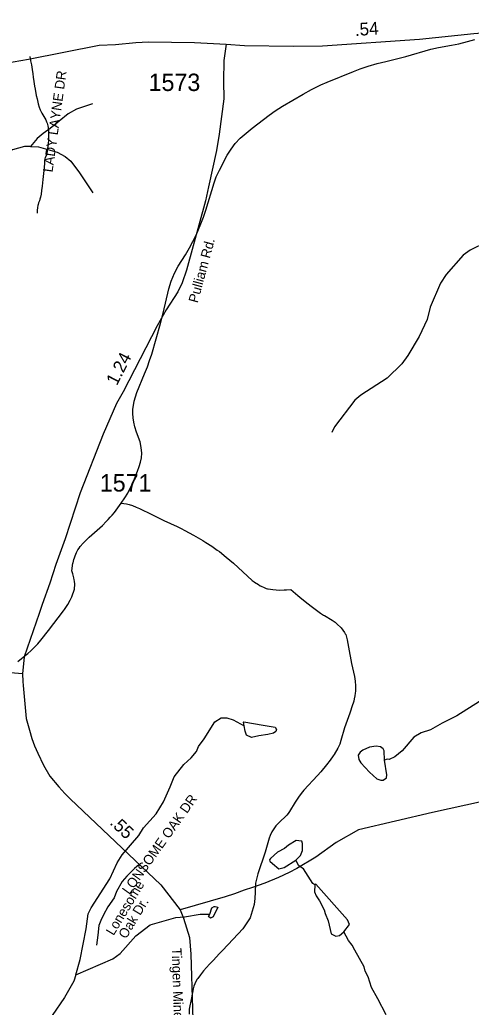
# Model space of a CAD drawing. Extents: x 1950930 to 2061844, y 904556 to 1017002.
# Drawn here: x 2037095 to 2041512, y 951158 to 960832 of the extents above; entities that cross this region are included whole.
import ezdxf

# ---------------------------------------------------------------- set-up
doc = ezdxf.new("R2010")
doc.units = 0
for name, color, linetype in [('Exist Hydrographic Creek Single Shore', 7, 'Continuous'), ('Exist Hydrographic Misc Water Feature', 7, 'Continuous'), ('Exist Road Non-System Type 51', 7, 'Continuous'), ('Exist Road Non-System Type 51 Label', 7, 'Continuous'), ('Exist Road Primary US Structure Standard Bridge CELL', 7, 'Continuous'), ('Exist Road Secondary Type 51 Attributed', 7, 'Continuous'), ('Exist Road Secondary Type 51 Label', 7, 'Continuous'), ('Exist Road Secondary Type 51 Number Label', 7, 'Continuous')]:
    doc.layers.add(name, color=color, linetype=linetype)

msp = doc.modelspace()

# ---------------------------------------------------------------- linework, layer by layer
at = {"layer": 'Exist Hydrographic Creek Single Shore'}
for points in [[(2037199.8, 959590.6), (2037142, 959590.5), (2037023.9, 959558.1), (2036878, 959469.9)], [(2037199.8, 959590.6), (2037277.8, 959586.7), (2037459.8, 959535), (2037538, 959491), (2037596.1, 959445.2), (2037680.4, 959331.5), (2037808.6, 959137.6)], [(2037642.8, 951474.4), (2037686.3, 951626.4), (2037743.7, 951926.5), (2037765.5, 952072.7), (2037793.6, 952130.6), (2037977, 952416.8), (2038048.5, 952573.2), (2038096.4, 952649.3), (2038260.2, 952841.5), (2038304.1, 952915.8), (2038429.7, 953053.9), (2038499.7, 953170), (2038565.4, 953316), (2038605.2, 953414.2), (2038698.9, 953536.3), (2038772.8, 953600.4), (2038822.7, 953664.7), (2038842.6, 953710.6), (2038898.4, 953788.8), (2039004.2, 953953), (2039066.1, 953993.1), (2039121.9, 953993.2), (2039182.2, 953973.3), (2039290.2, 953913.6)], [(2037642.8, 951474.4), (2037622.8, 951412.5), (2037531.2, 951252.2), (2037411.4, 951077.8), (2037375.5, 950975.9), (2037323.8, 950887.7), (2037209.9, 950757.5), (2037148, 950655.4), (2037128.3, 950589.5), (2037098.8, 950399.5), (2037078.7, 950303.4), (2037061.1, 950087.2), (2037015.7, 949891.2), (2036945.8, 949779.1), (2036889.8, 949722.8)]]:
    msp.add_lwpolyline(points, dxfattribs=at)
at = {"layer": 'Exist Hydrographic Misc Water Feature'}
for p, q in [((2038086.5, 956095.1), (2038112.9, 956092.7)), ((2038086.5, 956095.1), (2038112.9, 956092.7)), ((2037716.4, 955704.3), (2037729.1, 955716.9)), ((2037615.7, 955507.6), (2037616.5, 955511)), ((2039387.3, 955324.6), (2039390.6, 955322.3)), ((2040067.1, 954999.8), (2040075.5, 954994.2)), ((2040179.6, 954928.6), (2040197.5, 954914.6)), ((2040279.1, 954816.9), (2040283.6, 954807.9)), ((2037077.6, 954543.4), (2037112.5, 954572.6)), ((2040224.6, 953733.7), (2040206.5, 953694.2)), ((2039425.1, 952463.1), (2039416.6, 952437)), ((2038835.5, 951438.6), (2038830.6, 951431.6))]:
    msp.add_line(p, q, dxfattribs=at)
for points in [[(2038086.5, 956095.1), (2038123.6, 956148.4), (2038151.5, 956194.1), (2038179.6, 956250.1), (2038206.6, 956308.7), (2038247.6, 956408.7), (2038263.6, 956455.9), (2038275.5, 956496.5), (2038284.6, 956539.8), (2038287.6, 956587), (2038283.5, 956639.9), (2038271.6, 956696.9), (2038237.6, 956790.7), (2038221.6, 956843.9), (2038211.6, 956889.9), (2038204.6, 956933.2), (2038200.5, 956974.2), (2038199.7, 957013.8), (2038212.6, 957096.3), (2038239.6, 957179.2), (2038315.5, 957361.7), (2038343.6, 957432), (2038365.6, 957494), (2038386.5, 957556.7), (2038471.6, 957857.2), (2038498.6, 957958.4), (2038553.6, 958196.9), (2038576.5, 958270.9), (2038609.6, 958349.3), (2038645.7, 958416.5), (2038716.6, 958529.6), (2038755.6, 958597.1), (2038819.5, 958720.7), (2038844.6, 958776.1), (2038867.5, 958831), (2038891.5, 958897.6), (2038914.5, 958967.7), (2038996.5, 959235.5), (2039017.6, 959292.1), (2039047.6, 959356.8), (2039124.4, 959504.9), (2039161.6, 959565.3), (2039203.6, 959620.8), (2039252.6, 959672.3), (2039308.6, 959722), (2039368.5, 959770), (2039534.6, 959897.9), (2039592.6, 959938.5), (2039665.6, 959984.5), (2039866.5, 960104), (2039950.6, 960149.5), (2040039.6, 960192.5), (2040103.6, 960220.9), (2040359.5, 960325.5), (2040426.5, 960350.5), (2040502.6, 960375.7), (2040592.6, 960402.3), (2040676.5, 960424.3), (2040872.5, 960472.4), (2041117.6, 960542.5), (2041192.6, 960560.3), (2041318.5, 960581.8), (2041390.5, 960596.3), (2041474.6, 960618.3), (2041545.5, 960639.7)], [(2037805, 960007.6), (2037649, 959955.4), (2037569.4, 959911.1), (2037391.5, 959766.8), (2037323.5, 959718.6), (2037265.7, 959668.6), (2037199.8, 959590.6)], [(2042642.4, 959375), (2042602.4, 959314.8), (2042456.7, 959172.4), (2042287, 959074.2), (2042115.3, 958945.8), (2041945.5, 958793.5), (2041885.4, 958745.5), (2041833.6, 958715.4), (2041659.7, 958653), (2041501.9, 958574.6), (2041431.9, 958524.5), (2041266.2, 958336.3), (2041210.6, 958250.2), (2041110.9, 958016), (2041079.2, 957895.9), (2041001.6, 957727.8), (2040891.7, 957543.4), (2040831.9, 957459.3), (2040688.2, 957319.2), (2040432.4, 957152.5), (2040374.6, 957104.5), (2040175.3, 956844.1), (2040147.2, 956788)], [(2037998.7, 955979.7), (2038020.7, 956005.6), (2038086.5, 956095.1)], [(2037998.7, 955979.7), (2038020.7, 956005.6), (2038086.5, 956095.1)], [(2038112.9, 956092.7), (2038138.6, 956090.2), (2038164, 956084)], [(2038112.9, 956092.7), (2038138.6, 956090.2), (2038164, 956084)], [(2038164, 956084), (2038196.8, 956072.6), (2038233.1, 956056.7)], [(2038164, 956084), (2038196.8, 956072.6), (2038233.1, 956056.7)], [(2038233.1, 956056.7), (2038266.5, 956042.2), (2038387.5, 955983.4)], [(2038233.1, 956056.7), (2038266.5, 956042.2), (2038387.5, 955983.4)], [(2037903.6, 955878.2), (2037941.5, 955915.7), (2037961.2, 955937.1)], [(2037903.6, 955878.2), (2037941.5, 955915.7), (2037961.2, 955937.1)], [(2037961.2, 955937.1), (2037980.7, 955958.1), (2037998.7, 955979.7)], [(2037961.2, 955937.1), (2037980.7, 955958.1), (2037998.7, 955979.7)], [(2038387.5, 955983.4), (2038504.6, 955926.3), (2038634.6, 955866.5), (2038673.3, 955846.9)], [(2038387.5, 955983.4), (2038504.6, 955926.3), (2038634.6, 955866.5), (2038673.3, 955846.9)], [(2037729.1, 955716.9), (2037773.6, 955761.9), (2037903.6, 955878.2)], [(2037729.1, 955716.9), (2037773.6, 955761.9), (2037903.6, 955878.2)], [(2038673.3, 955846.9), (2038708.6, 955829.4), (2038794.5, 955782.2), (2038885.6, 955729), (2038916.9, 955709.3)], [(2038673.3, 955846.9), (2038708.6, 955829.4), (2038794.5, 955782.2), (2038885.6, 955729), (2038916.9, 955709.3)], [(2037674.5, 955654.5), (2037685.6, 955670), (2037716.4, 955704.3)], [(2037674.5, 955654.5), (2037685.6, 955670), (2037716.4, 955704.3)], [(2038916.9, 955709.3), (2038972.5, 955674.2), (2039026.6, 955636.6)], [(2038916.9, 955709.3), (2038972.5, 955674.2), (2039026.6, 955636.6)], [(2037630.2, 955561.5), (2037636.8, 955580.4), (2037649.5, 955611.8), (2037664.5, 955640.3), (2037674.5, 955654.5)], [(2037630.2, 955561.5), (2037636.8, 955580.4), (2037649.5, 955611.8), (2037664.5, 955640.3), (2037674.5, 955654.5)], [(2039026.6, 955636.6), (2039047.6, 955622), (2039115.4, 955567.7), (2039186.6, 955506.5)], [(2037612.8, 955404.9), (2037604.4, 955432.3), (2037615.7, 955507.6)], [(2037612.8, 955404.9), (2037604.4, 955432.3), (2037615.7, 955507.6)], [(2037616.5, 955511), (2037624.3, 955544.1), (2037630.2, 955561.5)], [(2037616.5, 955511), (2037624.3, 955544.1), (2037630.2, 955561.5)], [(2039186.6, 955506.5), (2039369.5, 955338.1), (2039387.3, 955324.6)], [(2039186.6, 955506.5), (2039369.5, 955338.1), (2039387.3, 955324.6)], [(2037623.5, 955363.7), (2037617.7, 955389.3), (2037612.8, 955404.9)], [(2037623.5, 955363.7), (2037617.7, 955389.3), (2037612.8, 955404.9)], [(2037587.8, 955145.1), (2037604.6, 955176.7), (2037628.8, 955254.1), (2037632.7, 955301.1), (2037629.2, 955331.7)], [(2037587.8, 955145.1), (2037604.6, 955176.7), (2037628.8, 955254.1), (2037632.7, 955301.1), (2037629.2, 955331.7)], [(2037629.2, 955331.7), (2037627.4, 955346.1), (2037623.5, 955363.7)], [(2037629.2, 955331.7), (2037627.4, 955346.1), (2037623.5, 955363.7)], [(2039390.6, 955322.3), (2039429.6, 955298.1), (2039446.8, 955287.6)], [(2039390.6, 955322.3), (2039429.6, 955298.1), (2039446.8, 955287.6)], [(2039446.8, 955287.6), (2039456.6, 955281.8), (2039484.5, 955268.2)], [(2039446.8, 955287.6), (2039456.6, 955281.8), (2039484.5, 955268.2)], [(2039484.5, 955268.2), (2039504.6, 955261.5), (2039519.4, 955258.3)], [(2039484.5, 955268.2), (2039504.6, 955261.5), (2039519.4, 955258.3)], [(2039519.4, 955258.3), (2039523.5, 955257.4), (2039570.8, 955251.7)], [(2039519.4, 955258.3), (2039523.5, 955257.4), (2039570.8, 955251.7)], [(2039570.8, 955251.7), (2039634.8, 955244.2), (2039682.6, 955245.9), (2039704.7, 955247.4)], [(2039570.8, 955251.7), (2039634.8, 955244.2), (2039682.6, 955245.9), (2039704.7, 955247.4)], [(2039704.7, 955247.4), (2039746.8, 955250.3), (2039815.3, 955190.1)], [(2039704.7, 955247.4), (2039746.8, 955250.3), (2039815.3, 955190.1)], [(2037532.8, 955055.6), (2037565.6, 955104), (2037587.8, 955145.1)], [(2037532.8, 955055.6), (2037565.6, 955104), (2037587.8, 955145.1)], [(2039815.3, 955190.1), (2039833.5, 955174.2), (2039885.6, 955132.4), (2039917.2, 955108.5)], [(2039815.3, 955190.1), (2039833.5, 955174.2), (2039885.6, 955132.4), (2039917.2, 955108.5)], [(2037270.6, 954719.2), (2037301.5, 954755.3), (2037376.6, 954850), (2037523.6, 955042), (2037532.8, 955055.6)], [(2037270.6, 954719.2), (2037301.5, 954755.3), (2037376.6, 954850), (2037523.6, 955042), (2037532.8, 955055.6)], [(2039917.2, 955108.5), (2039946.7, 955086.4), (2040037.5, 955019.8), (2040067.1, 954999.8)], [(2039917.2, 955108.5), (2039946.7, 955086.4), (2040037.5, 955019.8), (2040067.1, 954999.8)], [(2040075.5, 954994.2), (2040152.6, 954949.7), (2040179.6, 954928.6)], [(2040075.5, 954994.2), (2040152.6, 954949.7), (2040179.6, 954928.6)], [(2040197.5, 954914.6), (2040240.5, 954873.3), (2040272.5, 954830.4), (2040279.1, 954816.9)], [(2040197.5, 954914.6), (2040240.5, 954873.3), (2040272.5, 954830.4), (2040279.1, 954816.9)], [(2040283.6, 954807.9), (2040291.6, 954784), (2040297.6, 954755.9), (2040310.7, 954684.4)], [(2040283.6, 954807.9), (2040291.6, 954784), (2040297.6, 954755.9), (2040310.7, 954684.4)], [(2037173, 954624.1), (2037202.5, 954650.3), (2037215.6, 954662.7)], [(2037173, 954624.1), (2037202.5, 954650.3), (2037215.6, 954662.7)], [(2037215.6, 954662.7), (2037238.6, 954684.7), (2037270.6, 954719.2)], [(2037215.6, 954662.7), (2037238.6, 954684.7), (2037270.6, 954719.2)], [(2040310.7, 954684.4), (2040339.6, 954525.3), (2040368.7, 954397.3), (2040375.9, 954351.6), (2040380.6, 954306.3)], [(2040310.7, 954684.4), (2040339.6, 954525.3), (2040368.7, 954397.3), (2040375.9, 954351.6), (2040380.6, 954306.3)], [(2037112.5, 954572.6), (2037160.7, 954613.1), (2037173, 954624.1)], [(2037112.5, 954572.6), (2037160.7, 954613.1), (2037173, 954624.1)], [(2040380.6, 954306.3), (2040380.6, 954255.7), (2040377.7, 954235)], [(2040380.6, 954306.3), (2040380.6, 954255.7), (2040377.7, 954235)], [(2040366.9, 954178.9), (2040361.7, 954156.5), (2040344.5, 954100.4), (2040330.8, 954058.8)], [(2040366.9, 954178.9), (2040361.7, 954156.5), (2040344.5, 954100.4), (2040330.8, 954058.8)], [(2040377.7, 954235), (2040373.4, 954207), (2040366.9, 954178.9)], [(2040377.7, 954235), (2040373.4, 954207), (2040366.9, 954178.9)], [(2041679.7, 954226), (2041641.5, 954203.9), (2041593.9, 954153.6), (2041372.1, 954011.2), (2041228.2, 953941), (2041114.3, 953876.8), (2041020.4, 953844.6), (2040950.4, 953804.7), (2040836.7, 953670.2), (2040762.9, 953610), (2040708.9, 953584.3), (2040688.9, 953588), (2040664.8, 953578)], [(2040330.8, 954058.8), (2040323.6, 954037.2), (2040273.4, 953894.7), (2040237.5, 953771.1), (2040224.6, 953733.7)], [(2040330.8, 954058.8), (2040323.6, 954037.2), (2040273.4, 953894.7), (2040237.5, 953771.1), (2040224.6, 953733.7)], [(2039290.2, 953913.6), (2039284.1, 953949.5), (2039288.1, 953953.4), (2039476.1, 953921.9)], [(2039434.2, 953815.8), (2039362.4, 953801.5), (2039314.3, 953823.5), (2039300.3, 953863.5), (2039290.2, 953913.6)], [(2039476.1, 953921.9), (2039594.1, 953900.1), (2039606.2, 953880.2), (2039600.2, 953859.9), (2039576.2, 953844), (2039522.4, 953828.1), (2039434.2, 953815.8)], [(2040206.5, 953694.2), (2040171.6, 953633.7), (2040161.6, 953619.5)], [(2040206.5, 953694.2), (2040171.6, 953633.7), (2040161.6, 953619.5)], [(2040516.5, 953705.7), (2040452.6, 953677.5), (2040424.5, 953655.5), (2040406.8, 953625.6), (2040412.9, 953585.5), (2040430.9, 953551.6), (2040516.9, 953459.6)], [(2040664.8, 953578), (2040660.8, 953669.9), (2040650.7, 953690.1), (2040622.5, 953707.8), (2040582.6, 953713.9), (2040516.5, 953705.7)], [(2040161.6, 953619.5), (2040132.5, 953578.6), (2040096.6, 953531.5), (2040041.6, 953464.1)], [(2040161.6, 953619.5), (2040132.5, 953578.6), (2040096.6, 953531.5), (2040041.6, 953464.1)], [(2040516.9, 953459.6), (2040587.1, 953393.8), (2040627.2, 953381.8), (2040651.2, 953382), (2040683.2, 953404), (2040687.1, 953436.1), (2040664.8, 953578)], [(2040041.6, 953464.1), (2040008.6, 953426.9), (2039875.6, 953284.2), (2039847.7, 953252.3), (2039820.6, 953216.2)], [(2039820.6, 953216.2), (2039789.6, 953167.8), (2039733.7, 953074.4), (2039720.7, 953056.9)], [(2039820.6, 953216.2), (2039789.6, 953167.8), (2039733.7, 953074.4), (2039720.7, 953056.9)], [(2039720.7, 953056.9), (2039708.6, 953040.4), (2039629.5, 952964.5)], [(2039720.7, 953056.9), (2039708.6, 953040.4), (2039629.5, 952964.5)], [(2039629.5, 952964.5), (2039600.6, 952934.2), (2039561.6, 952876.6), (2039545.6, 952840.4)], [(2039629.5, 952964.5), (2039600.6, 952934.2), (2039561.6, 952876.6), (2039545.6, 952840.4)], [(2039545.6, 952840.4), (2039534.6, 952815.3), (2039514.5, 952746.4)], [(2039545.6, 952840.4), (2039534.6, 952815.3), (2039514.5, 952746.4)], [(2039514.5, 952746.4), (2039494.6, 952678.3), (2039425.1, 952463.1)], [(2039514.5, 952746.4), (2039494.6, 952678.3), (2039425.1, 952463.1)], [(2039824.4, 952788.4), (2039798.2, 952790.3), (2039724.4, 952746.2), (2039686.3, 952712.2), (2039616.4, 952678.2), (2039546.4, 952614), (2039538.7, 952602), (2039540.7, 952589.9), (2039568.7, 952566)], [(2039794.5, 952598.4), (2039840.4, 952644.4), (2039862.4, 952692.5), (2039860.2, 952760.4), (2039854.2, 952784.5), (2039824.4, 952788.4)], [(2039568.7, 952566), (2039630.7, 952514.2), (2039682.8, 952528.2), (2039794.5, 952598.4)], [(2039981.2, 952356.6), (2039963, 952368.8), (2039870.9, 952512.5), (2039824.6, 952544.6), (2039794.5, 952598.4)], [(2039416.6, 952437), (2039402.5, 952374.3), (2039398.4, 952284)], [(2039416.6, 952437), (2039402.5, 952374.3), (2039398.4, 952284)], [(2039981.2, 952356.6), (2039979.1, 952288.7), (2039993.4, 952250.7), (2040027.4, 952198.8), (2040071.6, 952112.9), (2040081.6, 952074.9), (2040111.7, 952003.1)], [(2040264, 951897.2), (2040319.6, 951967.3), (2040301.5, 952013.3), (2039991.2, 952364.6), (2039981.2, 952356.6)], [(2039398.4, 952284), (2039395.5, 952221.6), (2039388.6, 952164.4), (2039347.5, 952035.1), (2039276.6, 951926.3), (2039183.5, 951824.2), (2039076.7, 951714.4), (2039046.7, 951681.7)], [(2039398.4, 952284), (2039395.5, 952221.6), (2039388.6, 952164.4), (2039347.5, 952035.1), (2039276.6, 951926.3), (2039183.5, 951824.2), (2039076.7, 951714.4), (2039046.7, 951681.7)], [(2038955.7, 952070.7), (2038973.3, 952130.7), (2038997.6, 952145), (2039007.4, 952144.8)], [(2039007.4, 952144.8), (2039033.5, 952139), (2038985.6, 952044.8), (2038981.6, 952039)], [(2037642.8, 951474.4), (2038004.4, 951633), (2038078.4, 951685.2), (2038229.9, 951857.3), (2038369.6, 951963.7), (2038621.6, 952038.2), (2038705.7, 952042.4), (2038859.5, 952068.7), (2038955.7, 952070.7)], [(2038981.6, 952039), (2038961.7, 952030.9), (2038941.7, 952046.7), (2038955.7, 952070.7)], [(2040111.7, 952003.1), (2040141.9, 951877.1), (2040186, 951853.2), (2040221.9, 951861), (2040264, 951897.2)], [(2040679.3, 951082), (2040597.3, 951239.9), (2040536.9, 951349.8), (2040504.6, 951455.8), (2040474.5, 951509.6), (2040464.6, 951553.7), (2040372.2, 951717.4), (2040346.3, 951765.2), (2040312.2, 951813.2), (2040264, 951897.2)], [(2039046.7, 951681.7), (2038990.3, 951620.2), (2038951, 951580.6)], [(2039046.7, 951681.7), (2038990.3, 951620.2), (2038951, 951580.6)], [(2038951, 951580.6), (2038892.5, 951513.4), (2038862.6, 951476.4), (2038835.5, 951438.6)], [(2038951, 951580.6), (2038892.5, 951513.4), (2038862.6, 951476.4), (2038835.5, 951438.6)], [(2038799, 951364.3), (2038790.6, 951337.6), (2038774, 951248.8)], [(2038799, 951364.3), (2038790.6, 951337.6), (2038774, 951248.8)], [(2038830.6, 951431.6), (2038817.7, 951410.2), (2038806.4, 951388.4), (2038799, 951364.3)], [(2038830.6, 951431.6), (2038817.7, 951410.2), (2038806.4, 951388.4), (2038799, 951364.3)], [(2038774, 951248.8), (2038753.5, 951138.3), (2038750.6, 951088.8)], [(2038774, 951248.8), (2038753.5, 951138.3), (2038750.6, 951088.8)]]:
    msp.add_lwpolyline(points, dxfattribs=at)
at = {"layer": 'Exist Road Non-System Type 51'}
for points in [[(2037192.2, 960473.1), (2037201.4, 960430.6), (2037208.5, 960391.5), (2037216.8, 960345.3), (2037221.2, 960301.1), (2037224.5, 960267.8), (2037232.1, 960227.4), (2037239.2, 960181.9), (2037246.2, 960151.8), (2037256.9, 960089.6), (2037264.5, 960058.1), (2037274.9, 960008.8), (2037284.4, 959975.4), (2037294.8, 959947.9), (2037311, 959915.2), (2037329, 959885.1), (2037339.9, 959868.4), (2037349.5, 959850.4), (2037357.2, 959833.1), (2037363, 959817.1), (2037370, 959794), (2037372.6, 959776.1), (2037375.1, 959734.4), (2037374.9, 959660.1), (2037372.2, 959613.9), (2037367.8, 959570.3), (2037364.6, 959539.5), (2037355.2, 959504.2), (2037344.4, 959480.6), (2037338, 959454.9), (2037336, 959428), (2037333.5, 959385), (2037328, 959326.1), (2037322.2, 959265.1), (2037314.5, 959201.1), (2037307.2, 959158.8), (2037302.8, 959123.5), (2037297.6, 959095.2), (2037291.5, 959074.1), (2037286.4, 959056.2), (2037278.6, 959038.9), (2037273.5, 959023.4), (2037272.2, 959013.2), (2037268.4, 958994), (2037265.9, 958963.9), (2037264.5, 958947.2), (2037263.9, 958937.6)], [(2038262.4, 952554.8), (2038218.5, 952515.6), (2038142.2, 952440.9), (2038095.5, 952388), (2038042.6, 952290), (2038019.2, 952230.9), (2037957, 952140.6), (2037913.5, 952062.8), (2037887, 952008.4), (2037869.9, 951957), (2037859, 951863.7), (2037845, 951767.2)]]:
    msp.add_lwpolyline(points, dxfattribs=at)
at = {"layer": 'Exist Road Secondary Type 51 Attributed'}
for points in [[(2032993.8, 961186.4), (2033972, 960352.5), (2034028.1, 960314.5), (2034088, 960282.5), (2034148.1, 960258.6), (2034194.1, 960246.6), (2034244.1, 960234.6), (2034332.1, 960226.6), (2034988.2, 960174.9), (2035100.3, 960165), (2035164.3, 960167.1), (2035272.2, 960171.2), (2035538.9, 960185.7), (2036876.3, 960392.2), (2037180, 960446.1), (2037872.9, 960583.1), (2038032.8, 960587.6), (2038228.9, 960607.9), (2038352.8, 960614.1), (2038804.8, 960608.9), (2039112.7, 960593.5)], [(2039112.7, 960593.5), (2039292.9, 960579.8), (2039772.9, 960572.8), (2040056.8, 960575.3), (2041006.7, 960641), (2041538.6, 960698), (2041766.7, 960716.4), (2041954.5, 960716.7)], [(2039112.7, 960593.5), (2039091.2, 960433.6), (2039087.6, 960229.4), (2039089.8, 960057.5), (2039046.6, 959709.3), (2039018.7, 959551.3), (2038941.5, 959195.2), (2038911.6, 959059.2), (2038727.1, 958378.6), (2038685.3, 958254.7), (2038641.4, 958166.6), (2038527.7, 957990.3), (2038440.1, 957834.3), (2038107.1, 957185.6), (2038041.4, 957071.4), (2037911.9, 956771.2), (2037687.1, 956198.7), (2037539.9, 955746.5), (2037446.5, 955494.2), (2037387.8, 955311.2), (2037315.6, 955103.4), (2037285.5, 955016.1), (2037138.1, 954591.5), (2037122.3, 954423.6)], [(2037122.3, 954423.6), (2036886.1, 954444.7)], [(2037122.3, 954423.6), (2037125.3, 954349.9), (2037126.8, 954310.7), (2037157.3, 953986.7), (2037191.6, 953872.8), (2037214.1, 953791.3), (2037239.6, 953719), (2037271.2, 953648.2), (2037326.9, 953530.8), (2037390.1, 953422.4), (2037476.6, 953316.3), (2037536.7, 953253), (2037586.9, 953199.4), (2038474.4, 952355.3), (2038663.9, 952113.6)], [(2041621.7, 953174.7), (2041133.6, 953065.6), (2040407.7, 952896.2), (2040191.9, 952770.5), (2039991.6, 952628), (2039804.2, 952517.8), (2039730.1, 952476.9), (2039624.7, 952428.7), (2039492.4, 952372.2), (2039372.4, 952329.7), (2039288.9, 952304.1), (2039194.1, 952270.2), (2039104.6, 952239.4), (2038663.9, 952113.6)], [(2038663.9, 952113.6), (2038695.8, 952031.2), (2038754.6, 951842.2), (2038769.7, 951676.6), (2038801.6, 950605.3), (2038846.4, 949633.5), (2038909.6, 949186.3), (2038939.6, 949004.1), (2038969, 948791.1)]]:
    msp.add_lwpolyline(points, dxfattribs=at)

# ---------------------------------------------------------------- texts
at = {"layer": 'Exist Road Non-System Type 51 Label'}
for s, rotation, p in [('  LADY LAYNE DR', 82.05653, (2037405.3, 959263.7)), ('  LONSOME OAK DR', 54.63754, (2038125.5, 952197.6)), ('Lonesome', 58.9747, (2038012.2, 951853.5)), (' Oak Dr.', 58.9747, (2038116.8, 951790.6))]:
    msp.add_text(s, height=95, rotation=rotation, dxfattribs=at).set_placement(p)
at = {"layer": 'Exist Road Primary US Structure Standard Bridge CELL'}
for s, rotation, p in [('.54', 3.95521, (2040377, 960672.1)), ('1.24', 62.82845, (2038044.6, 957241.3)), ('.55', 316.43392, (2037968.1, 952955.8))]:
    msp.add_text(s, height=125, rotation=rotation, dxfattribs=at).set_placement(p)
at = {"layer": 'Exist Road Secondary Type 51 Label'}
for s, rotation, p in [('Pulliam Rd.', 74.82485, (2038835.3, 958051.6)), ('Tingen Mine Rd.', 271.70886, (2038581.8, 951738.6))]:
    msp.add_text(s, height=95, rotation=rotation, dxfattribs=at).set_placement(p)
at = {"layer": 'Exist Road Secondary Type 51 Number Label'}
for s, p in [('1573', (2038355.4, 960133.8)), ('1571', (2037877.9, 956210))]:
    msp.add_text(s, height=170, dxfattribs=at).set_placement(p)

doc.saveas('drawing.dxf')
